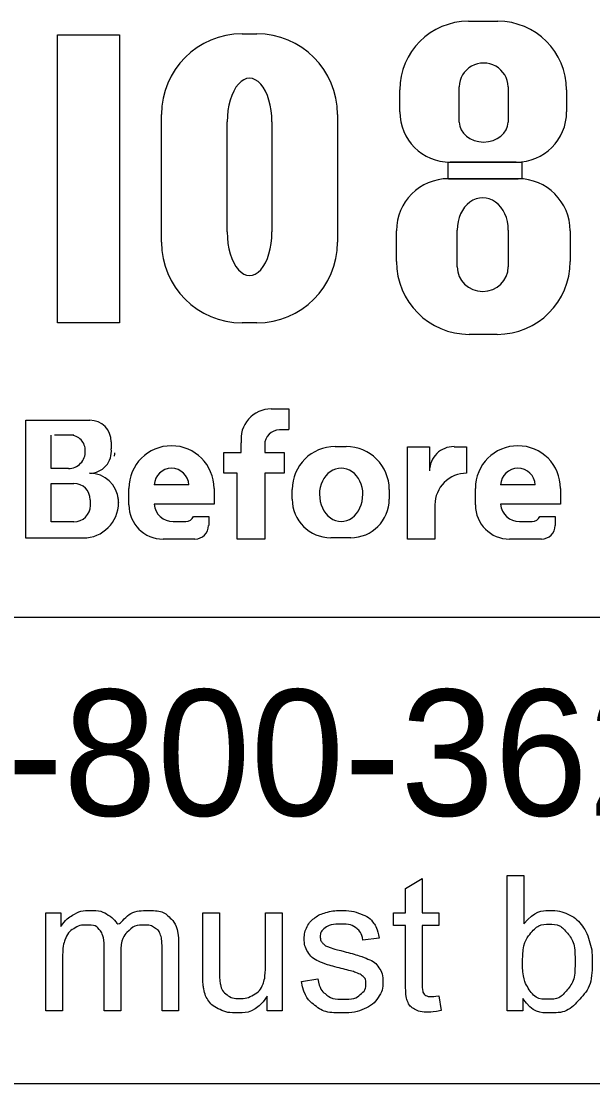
# Model space of a CAD drawing. Extents: x 0 to 34, y 0 to 22.
# Drawn here: x 4.196 to 4.831, y 2.143 to 3.323 of the extents above; entities that cross this region are included whole.
import ezdxf

# ---------------------------------------------------------------- set-up
doc = ezdxf.new("R2010")
doc.units = 0
doc.layers.add('SH_Data', color=7, linetype='Continuous')
doc.layers.add('SH_Text', color=7, linetype='Continuous')

msp = doc.modelspace()

# ---------------------------------------------------------------- linework, layer by layer
at = {"layer": 'SH_Data'}
for p, q in [((6.6275, 2.6607), (2.3775, 2.6607)), ((6.6275, 2.1428), (2.3775, 2.1428))]:
    msp.add_line(p, q, dxfattribs=at)
at = {"layer": 'SH_Text'}
for p, q in [((4.6931, 3.3231), (4.7258, 3.3231)), ((4.4416, 3.3091), (4.4581, 3.3091)), ((4.6168, 3.2225), (4.6168, 3.2468)), ((4.683, 3.2111), (4.683, 3.2504)), ((4.7371, 3.2504), (4.7371, 3.2111)), ((4.8022, 3.2468), (4.8022, 3.2225)), ((4.3521, 3.0776), (4.3521, 3.2196)), ((4.425, 3.089), (4.425, 3.2114)), ((4.4748, 3.2114), (4.4748, 3.089)), ((4.5476, 3.2196), (4.5476, 3.0776)), ((4.7462, 3.1665), (4.6728, 3.1665)), ((4.671, 3.1482), (4.7483, 3.1482)), ((4.6131, 3.0563), (4.6131, 3.0903)), ((4.6806, 3.0503), (4.6806, 3.0912)), ((4.7374, 3.0912), (4.7374, 3.0503)), ((4.8062, 3.0903), (4.8062, 3.0563)), ((4.4581, 2.9882), (4.4416, 2.9882)), ((4.7252, 2.9753), (4.6941, 2.9753)), ((4.4739, 2.8926), (4.4934, 2.8926)), ((4.4934, 2.8926), (4.4934, 2.8696)), ((4.2013, 2.749), (4.2013, 2.8798)), ((4.2013, 2.8798), (4.2725, 2.8798)), ((4.4934, 2.8691), (4.4832, 2.8691)), ((4.2293, 2.8263), (4.2293, 2.8632)), ((4.2545, 2.8632), (4.2332, 2.8632)), ((4.2963, 2.856), (4.2963, 2.8481)), ((4.4406, 2.8442), (4.4406, 2.8546)), ((4.4667, 2.8526), (4.4667, 2.8442)), ((4.5451, 2.8508), (4.5573, 2.8508)), ((4.6254, 2.7478), (4.6254, 2.8505)), ((4.6254, 2.8505), (4.6499, 2.8505)), ((4.6499, 2.8505), (4.6499, 2.8237)), ((4.6772, 2.8505), (4.691, 2.8505)), ((4.691, 2.8505), (4.691, 2.8209)), ((4.4213, 2.8212), (4.4213, 2.8442)), ((4.4213, 2.8442), (4.4406, 2.8442)), ((4.4667, 2.8442), (4.4883, 2.8442)), ((4.4883, 2.8442), (4.4883, 2.8212)), ((4.2487, 2.8263), (4.2293, 2.8263)), ((4.4362, 2.8212), (4.4213, 2.8212)), ((4.4362, 2.7478), (4.4362, 2.8212)), ((4.4883, 2.8212), (4.4667, 2.8212)), ((4.4667, 2.8212), (4.4667, 2.7478)), ((4.2293, 2.7669), (4.2293, 2.8097)), ((4.2293, 2.8097), (4.2548, 2.8097)), ((4.3159, 2.7858), (4.3159, 2.8042)), ((4.3824, 2.8082), (4.3439, 2.8082)), ((4.4104, 2.8042), (4.4104, 2.7866)), ((4.4973, 2.7922), (4.4973, 2.8029)), ((4.6051, 2.8029), (4.6051, 2.7922)), ((4.7008, 2.7858), (4.7008, 2.8042)), ((4.7674, 2.8082), (4.7288, 2.8082)), ((4.7953, 2.8042), (4.7953, 2.7866)), ((4.2729, 2.7916), (4.2729, 2.7853)), ((4.3043, 2.7887), (4.3043, 2.7884)), ((4.4104, 2.7866), (4.344, 2.7866)), ((4.6559, 2.786), (4.6559, 2.7478)), ((4.7953, 2.7866), (4.7289, 2.7866)), ((4.2546, 2.7669), (4.2293, 2.7669)), ((4.3649, 2.7673), (4.379, 2.7673)), ((4.3876, 2.7729), (4.4045, 2.7729)), ((4.4045, 2.7729), (4.4045, 2.7631)), ((4.7498, 2.7673), (4.7639, 2.7673)), ((4.7725, 2.7729), (4.7894, 2.7729)), ((4.7894, 2.7729), (4.7894, 2.7631)), ((4.265, 2.749), (4.2013, 2.749)), ((4.3892, 2.7478), (4.3538, 2.7478)), ((4.4667, 2.7478), (4.4362, 2.7478)), ((4.5623, 2.7494), (4.5401, 2.7494)), ((4.6559, 2.7478), (4.6254, 2.7478)), ((4.7742, 2.7478), (4.7388, 2.7478))]:
    msp.add_line(p, q, dxfattribs=at)
for points in [[(4.2364, 3.3081), (4.3052, 3.3081), (4.3052, 2.9881), (4.2364, 2.9881)], [(4.6706, 3.1665), (4.7523, 3.1665), (4.7523, 3.1481), (4.6706, 3.1481)]]:
    msp.add_lwpolyline(points, close=True, dxfattribs=at)
for points in [[(4.7534, 2.2239), (4.7363, 2.2239), (4.7363, 2.3741), (4.7548, 2.3741), (4.7548, 2.3206)], [(4.6233, 2.2558), (4.6233, 2.3185), (4.6097, 2.3185), (4.6097, 2.3328), (4.6233, 2.3328), (4.6233, 2.3597), (4.6417, 2.3708), (4.6417, 2.3328), (4.6601, 2.3328), (4.6601, 2.3185), (4.6417, 2.3185), (4.6417, 2.2547)], [(4.2236, 2.2239), (4.2236, 2.3328), (4.2401, 2.3328), (4.2401, 2.3174)], [(4.3979, 2.2654), (4.3979, 2.3328), (4.4164, 2.3328), (4.4164, 2.2724)], [(4.4676, 2.2745), (4.4676, 2.3328), (4.4861, 2.3328), (4.4861, 2.2239), (4.4696, 2.2239)], [(4.594, 2.3046), (4.5759, 2.3022)], [(4.3067, 2.2871), (4.3067, 2.2239), (4.2883, 2.2239), (4.2883, 2.2946)], [(4.3711, 2.2986), (4.3711, 2.2239), (4.3527, 2.2239), (4.3527, 2.2924)], [(4.242, 2.2803), (4.242, 2.2239), (4.2236, 2.2239)], [(4.5076, 2.2564), (4.5258, 2.2593)], [(4.4696, 2.2239), (4.4696, 2.24)], [(4.6601, 2.2404), (4.6628, 2.2241)], [(4.7534, 2.2375), (4.7534, 2.2239)]]:
    msp.add_lwpolyline(points, dxfattribs=at)
for centre, radius, start, end in [((4.6931, 3.2468), 0.0763, 90, 180), ((4.7258, 3.2468), 0.0763, 0, 90), ((4.4416, 3.2196), 0.0895, 90, 180), ((4.4581, 3.2196), 0.0895, 0, 90), ((4.6728, 3.2225), 0.056, 180, 270), ((4.7462, 3.2225), 0.056, 270, 0), ((4.671, 3.0903), 0.0579, 90, 180), ((4.7483, 3.0903), 0.0579, 0, 90), ((4.4416, 3.0776), 0.0895, 180, 270), ((4.4581, 3.0776), 0.0895, 270, 0), ((4.6941, 3.0563), 0.081, 180, 270), ((4.7252, 3.0563), 0.081, 270, 0), ((4.4739, 2.859), 0.0335, 90, 187.5187), ((4.2725, 2.856), 0.0238, 0, 90), ((4.4832, 2.8526), 0.0165, 90, 180), ((4.2505, 2.8463), 0.0169, 357.8325, 90), ((4.2487, 2.845), 0.0187, 270, 2.0582), ((4.2721, 2.8453), 0.0243, 270, 6.6529), ((4.3631, 2.8042), 0.0473, 0, 180), ((4.5451, 2.8029), 0.0478, 90, 180), ((4.5573, 2.8029), 0.0478, 0, 90), ((4.6768, 2.8237), 0.0269, 89.2449, 180), ((4.7481, 2.8042), 0.0473, 0, 180), ((4.2827, 2.8438), 0.0175, 347.4023, 0), ((4.2722, 2.7889), 0.0321, 4.0748, 90), ((4.3632, 2.8072), 0.0193, 2.9632, 177.0368), ((4.7481, 2.8072), 0.0193, 2.9632, 177.0368), ((4.2548, 2.7916), 0.0181, 0, 90), ((4.6908, 2.786), 0.0349, 89.6033, 180), ((4.265, 2.7884), 0.0393, 270, 0), ((4.2714, 2.7887), 0.033, 0, 11.7502), ((4.3538, 2.7858), 0.038, 180, 270), ((4.3649, 2.7883), 0.021, 184.827, 270), ((4.5401, 2.7922), 0.0428, 180, 270), ((4.5623, 2.7922), 0.0428, 270, 0), ((4.7388, 2.7858), 0.038, 180, 270), ((4.7498, 2.7883), 0.021, 184.827, 270), ((4.2546, 2.7853), 0.0184, 270, 0), ((4.379, 2.7767), 0.00938, 270, 335.9979), ((4.3892, 2.7631), 0.0152, 270, 0), ((4.7639, 2.7767), 0.00938, 270, 335.9979), ((4.7742, 2.7631), 0.0152, 270, 0)]:
    msp.add_arc(centre, radius, start, end, dxfattribs=at)
for centre, major_axis, ratio, start_param, end_param in [((4.71, 3.2504), (0.0271, 0), 0.969373, 0, 3.141593), ((4.4499, 3.2114), (0, 0.0484), 0.514403, 4.712389, 7.853982), ((4.71, 3.2111), (0.0271, 0), 0.818453, 3.141593, 6.283185), ((4.709, 3.0912), (0, 0.0358), 0.794529, 4.712389, 7.853982), ((4.4499, 3.089), (0, 0.0484), 0.514403, 1.570796, 4.712389), ((4.709, 3.0503), (0.0284, 0), 0.959837, 3.141593, 6.283185), ((4.5517, 2.7976), (0, 0.029), 0.832186, 4.712389, 7.853982), ((4.5517, 2.7976), (0, 0.0302), 0.797287, 1.570796, 4.712389)]:
    msp.add_ellipse(centre, major_axis=major_axis, ratio=ratio, start_param=start_param, end_param=end_param, dxfattribs=at)
for points in [[(4.2401, 2.3174), (4.2452, 2.3254), (4.2537, 2.3303), (4.2622, 2.3352), (4.2731, 2.3352), (4.2852, 2.3352), (4.2929, 2.3301), (4.3007, 2.3251), (4.3038, 2.3161), (4.3168, 2.3352), (4.3375, 2.3352), (4.3537, 2.3352), (4.3624, 2.3262), (4.3711, 2.3172), (4.3711, 2.2986)], [(4.5258, 2.2593), (4.5273, 2.2483), (4.5343, 2.2425), (4.5414, 2.2366), (4.554, 2.2366), (4.5668, 2.2366), (4.5729, 2.2418), (4.5791, 2.247), (4.5791, 2.254), (4.5791, 2.2602), (4.5736, 2.2638), (4.5698, 2.2663), (4.5548, 2.2701), (4.5345, 2.2752), (4.5266, 2.2789), (4.5188, 2.2827), (4.5147, 2.2893), (4.5107, 2.2959), (4.5107, 2.3038), (4.5107, 2.3111), (4.514, 2.3173), (4.5173, 2.3235), (4.5231, 2.3276), (4.5274, 2.3308), (4.5348, 2.333), (4.5423, 2.3352), (4.5508, 2.3352), (4.5636, 2.3352), (4.5733, 2.3315), (4.583, 2.3278), (4.5876, 2.3215), (4.5922, 2.3152), (4.594, 2.3046)], [(4.7548, 2.3206), (4.7664, 2.3352), (4.7846, 2.3352), (4.7946, 2.3352), (4.8036, 2.3311), (4.8125, 2.3271), (4.8183, 2.3198), (4.8241, 2.3124), (4.8274, 2.3021), (4.8306, 2.2918), (4.8306, 2.28), (4.8306, 2.252), (4.8168, 2.2368), (4.803, 2.2215), (4.7836, 2.2215), (4.7644, 2.2215), (4.7534, 2.2375)], [(4.2883, 2.2946), (4.2883, 2.3069), (4.2838, 2.313), (4.2793, 2.3191), (4.269, 2.3191), (4.2612, 2.3191), (4.2546, 2.315), (4.248, 2.311), (4.245, 2.3031), (4.242, 2.2952), (4.242, 2.2803)], [(4.3527, 2.2924), (4.3527, 2.3035), (4.3509, 2.3083), (4.3491, 2.3132), (4.3444, 2.3162), (4.3397, 2.3191), (4.3333, 2.3191), (4.3219, 2.3191), (4.3143, 2.3115), (4.3067, 2.3039), (4.3067, 2.2871)], [(4.5759, 2.3022), (4.5747, 2.3106), (4.5688, 2.3153), (4.5629, 2.3201), (4.5521, 2.3201), (4.5394, 2.3201), (4.5339, 2.3159), (4.5285, 2.3116), (4.5285, 2.306), (4.5285, 2.3024), (4.5308, 2.2995), (4.533, 2.2966), (4.5378, 2.2946), (4.5406, 2.2936), (4.5542, 2.2899), (4.5737, 2.2847), (4.5815, 2.2813), (4.5893, 2.278), (4.5937, 2.2717), (4.5981, 2.2653), (4.5981, 2.2559), (4.5981, 2.2467), (4.5927, 2.2386), (4.5873, 2.2304), (4.5772, 2.226), (4.567, 2.2215), (4.5542, 2.2215), (4.5329, 2.2215), (4.5218, 2.2303), (4.5107, 2.2391), (4.5076, 2.2564)], [(4.7532, 2.2792), (4.7532, 2.2596), (4.7585, 2.2509), (4.7672, 2.2366), (4.782, 2.2366), (4.7941, 2.2366), (4.8029, 2.2471), (4.8116, 2.2576), (4.8116, 2.2784), (4.8116, 2.2998), (4.8032, 2.3099), (4.7948, 2.3201), (4.7828, 2.3201), (4.7708, 2.3201), (4.762, 2.3096), (4.7532, 2.299), (4.7532, 2.2792)], [(4.4164, 2.2724), (4.4164, 2.258), (4.4175, 2.253), (4.4192, 2.2457), (4.4249, 2.2416), (4.4305, 2.2374), (4.4388, 2.2374), (4.4471, 2.2374), (4.4543, 2.2417), (4.4616, 2.2459), (4.4646, 2.2533), (4.4676, 2.2606), (4.4676, 2.2745)], [(4.4696, 2.24), (4.4569, 2.2215), (4.4351, 2.2215), (4.4255, 2.2215), (4.4171, 2.2252), (4.4088, 2.2289), (4.4047, 2.2345), (4.4007, 2.2401), (4.3991, 2.2482), (4.3979, 2.2536), (4.3979, 2.2654)], [(4.6628, 2.2241), (4.655, 2.2224), (4.6488, 2.2224), (4.6388, 2.2224), (4.6333, 2.2256), (4.6278, 2.2288), (4.6255, 2.234), (4.6233, 2.2392), (4.6233, 2.2558)], [(4.6417, 2.2547), (4.6417, 2.2468), (4.6427, 2.2445), (4.6436, 2.2423), (4.6458, 2.2409), (4.648, 2.2396), (4.6521, 2.2396), (4.6551, 2.2396), (4.6601, 2.2404)]]:
    msp.add_open_spline(points, degree=3, dxfattribs=at)

# ---------------------------------------------------------------- texts
msp.add_text('OHIO811, 8-1-1, or 1-800-362-2764', height=0.14, dxfattribs=at).set_placement((2.422, 2.4406))

doc.saveas('drawing.dxf')
